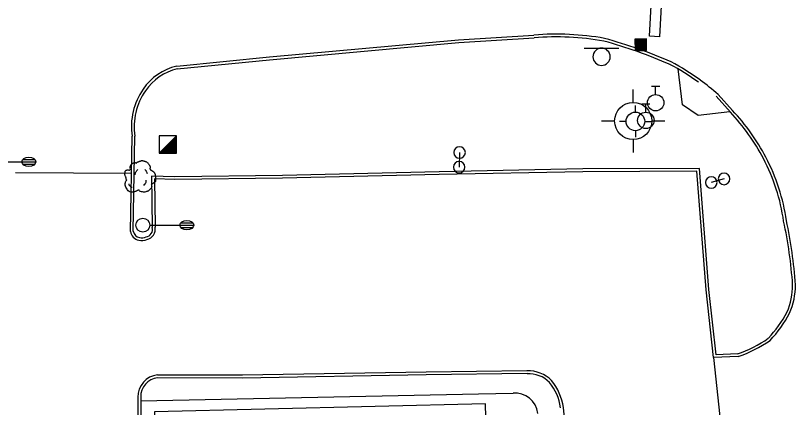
# Model space of a CAD drawing. Extents: x 2145380 to 2156929, y 139568 to 149130.
# Drawn here: x 2150511 to 2150679.1, y 140241.4 to 140325.9 of the extents above; entities that cross this region are included whole.
import ezdxf

# ---------------------------------------------------------------- set-up
doc = ezdxf.new("R2010")
doc.units = 0
for name, color, linetype in [('Default', 7, 'Continuous'), ('TOPO_Asphalt', 7, 'Continuous'), ('TOPO_Building', 7, 'Continuous'), ('TOPO_Curb Back', 7, 'Continuous'), ('TOPO_Light Pole', 7, 'Continuous'), ('TOPO_Misc', 7, 'Continuous'), ('TOPO_Misc Line', 7, 'Continuous'), ('TOPO_Sidewalk', 7, 'Continuous'), ('TOPO_Sign', 7, 'Continuous'), ('TOPO_Tree', 7, 'Continuous'), ('TOPO_Water Fire Hydrant', 7, 'Continuous'), ('TOPO_Water Valve', 7, 'Continuous')]:
    doc.layers.add(name, color=color, linetype=linetype)

# ---------------------------------------------------------------- blocks, each defined once
blk = doc.blocks.new('LP')
at = {"layer": 'TOPO_Light Pole'}
blk.add_line((3.81, 0), (20.32, 0), dxfattribs=at)
for points in [[(20.32, 0), (27.94, 0)], [(20.32, 0), (23.5, 0)], [(20.83, 1.27), (27.43, 1.27)], [(20.83, 1.27), (23.5, 1.27)], [(23.71, 1.27), (27.43, 1.27)], [(23.71, 0), (27.94, 0)], [(20.83, -1.27), (27.43, -1.27)], [(20.83, -1.27), (23.5, -1.27)], [(23.71, -1.27), (27.43, -1.27)]]:
    blk.add_lwpolyline(points, dxfattribs=at)
blk.add_circle((0, 0), 3.81, dxfattribs=at)
blk.add_ellipse((24.13, 0), major_axis=(3.81, 0), ratio=0.666667, dxfattribs=at)
blk = doc.blocks.new('POST')
at = {"layer": 'TOPO_Misc'}
for start, end in [(90, 180), (180, 270), (360, 90), (270, 0)]:
    blk.add_arc((-0.01, 0.03), 3.16, start, end, dxfattribs=at)
blk = doc.blocks.new('FIRHYD')
at = {"layer": 'TOPO_Water Fire Hydrant'}
for p, q in [((-0.02, 10.16), (-0.03, 17.34)), ((10.16, 0.02), (17.34, 0.03)), ((-10.16, -0.02), (-17.34, -0.03)), ((0.02, -10.16), (0.03, -17.34))]:
    blk.add_line(p, q, dxfattribs=at)
blk.add_circle((0, 0), 10.16, dxfattribs=at)
blk = doc.blocks.new('CB')
at = {"layer": 'TOPO_Misc'}
for p, q in [((-3.08, 2.99), (3.24, 2.99)), ((-3.08, 2.68), (3.24, 2.68)), ((-3.08, 2.36), (3.24, 2.36)), ((-3.08, 2.05), (3.24, 2.05)), ((-3.08, 1.73), (3.24, 1.73)), ((-3.08, 1.4), (3.24, 1.4)), ((-3.08, 1.1), (3.24, 1.1)), ((-3.08, 0.77), (3.24, 0.77)), ((-3.08, 0.46), (3.24, 0.46)), ((-3.08, 0.14), (3.24, 0.14)), ((-3.08, -0.17), (3.24, -0.17)), ((-3.08, -0.48), (3.24, -0.48)), ((-3.08, -0.8), (3.24, -0.8)), ((-3.08, -1.11), (3.26, -1.11)), ((-3.08, -1.43), (3.26, -1.43)), ((-3.08, -1.75), (3.26, -1.75)), ((-3.08, -2.07), (3.26, -2.07)), ((-3.08, -2.39), (3.26, -2.39)), ((-3.08, -2.7), (3.26, -2.7)), ((-3.08, -3.02), (3.26, -3.02))]:
    blk.add_line(p, q, dxfattribs=at)
blk.add_lwpolyline([(3.26, -3.29), (3.24, 3.05), (-3.09, 3.04), (-3.08, -3.3), (3.26, -3.29)], dxfattribs=at)
blk = doc.blocks.new('TREE')
at = {"layer": 'TOPO_Tree'}
for points in [[(-14.07, -0.4), (-14.17, 0.5), (-14.37, 1.38), (-14.6, 2.25), (-14.84, 3.17), (-15.47, 3.96), (-15.66, 4.9), (-15.8, 5.59), (-15.71, 6.31), (-15.66, 7.01), (-15.6, 7.91), (-15.72, 8.8), (-15.13, 9.66), (-14.62, 10.42), (-13.76, 10.49), (-13.02, 10.72), (-12.18, 10.98), (-11.06, 10), (-10.37, 10.72), (-9.4, 11.74), (-10.29, 13.28), (-9.84, 14.42), (-9.56, 15.15), (-9.32, 15.89), (-8.78, 16.54), (-8.18, 17.26), (-7.5, 17.68), (-6.67, 18.13), (-6.14, 18.41), (-5.61, 18.61), (-5.08, 18.66), (-4.55, 18.71), (-4.02, 18.54), (-3.49, 18.13)], [(-3.49, 17.6), (-3.07, 18.27), (-2.58, 18.8), (-1.9, 19.19), (-1.05, 19.68), (-0.19, 19.96), (0.74, 20.24), (1.62, 20.51), (2.51, 20.82), (3.39, 20.77), (4.1, 20.73), (4.8, 20.47), (5.51, 20.24), (6.43, 19.95), (7.32, 19.73), (8.15, 19.19), (9.36, 18.4), (10.02, 17.21), (10.8, 16.01), (11.24, 15.33), (11.58, 14.62), (11.86, 13.89), (12.17, 13.08), (11.37, 12.02), (11.86, 11.25), (12, 11.03), (12.18, 10.86), (12.39, 10.72), (12.91, 10.35), (13.45, 10.02), (13.97, 9.66), (14.7, 9.16), (15.41, 8.68), (16.09, 8.07), (16.7, 7.53), (16.93, 6.73), (17.15, 5.95), (17.59, 4.38), (17.71, 2.77), (17.68, 1.19), (17.65, -0.25), (17.83, -2.22), (16.62, -3.04), (15.47, -3.83), (14.31, -4.58), (13.16, -5.35)], [(-4.21, 5.09), (-4.46, 6.09), (-4.3, 7.21), (-3.84, 8.21), (-3.33, 9.34), (-2.71, 10.27), (-1.64, 10.97)], [(5.89, 11.15), (6.5, 10.68), (6.96, 10.17), (7.36, 9.5), (7.93, 8.56), (8.31, 7.6), (8.46, 6.56)], [(13.16, -5.34), (13.25, -5.81), (13.36, -6.28), (13.45, -6.75), (13.76, -8.52), (12.24, -10.03), (10.8, -11.51), (9.98, -12.34), (9.13, -12.77), (8.15, -13.1), (5.97, -13.83), (3.32, -13.56), (1.27, -13.1), (0.49, -12.92), (-0.06, -11.44), (-0.84, -11.51), (-2.04, -11.61), (-3.28, -12.78), (-4.55, -13.1), (-6.06, -13.47), (-7.77, -14.03), (-9.31, -13.62), (-11.36, -13.09), (-12.84, -11.41), (-14.07, -9.39), (-15.32, -7.35), (-15.61, -5.13), (-15.13, -3.04), (-14.87, -1.89), (-13.91, -0.75), (-13.54, 0.13)], [(-11.38, -4.46), (-11.47, -5.41), (-11.03, -6.32), (-10.09, -7.22), (-9.3, -7.97), (-8.49, -8.26), (-7.7, -8.14)], [(4.79, -6.29), (5.71, -5.66), (6.3, -4.92), (6.81, -3.91), (7.36, -2.81), (7.63, -1.7), (7.54, -0.6)]]:
    blk.add_open_spline(points, degree=3, dxfattribs=at)
blk = doc.blocks.new('WATVAL')
at = {"layer": 'Default'}
for p, q in [((-2.25, 9), (2.25, 9)), ((0, 4.5), (0, 9))]:
    blk.add_line(p, q, dxfattribs=at)
blk.add_circle((0, 0), 4.5, dxfattribs=at)

msp = doc.modelspace()

# ---------------------------------------------------------------- linework, layer by layer
at = {"layer": 'TOPO_Asphalt'}
for p, q in [((2150510.99, 140292.08), (2150535.96, 140291.94)), ((2150661.47, 140252.17), (2150664.16, 140226.88))]:
    msp.add_line(p, q, dxfattribs=at)
msp.add_arc((2150612.92, 140250.85), 76.33, 49.5424, 53.2753, dxfattribs=at)
at = {"layer": 'TOPO_Building'}
msp.add_lwpolyline([(2150543.14, 140149.93), (2150613.44, 140151.65), (2150612.66, 140183.33), (2150627.83, 140183.71), (2150626.89, 140222.17), (2150612.77, 140221.82), (2150612.27, 140242.2), (2150540.92, 140240.46)], close=True, dxfattribs=at)
at = {"layer": 'TOPO_Curb Back'}
for points in [[(2150545.72, 140315.05), (2150565.7, 140317.01), (2150606.48, 140320.69), (2150622.73, 140321.73)], [(2150545.82, 140314.45), (2150565.75, 140316.41), (2150606.52, 140320.09), (2150622.77, 140321.13)], [(2150662, 140308.53), (2150665.1, 140305.08)], [(2150662.44, 140308.93), (2150665.54, 140305.48)], [(2150535.76, 140279.38), (2150536.1, 140299.92)], [(2150536.36, 140279.42), (2150536.7, 140299.96)], [(2150666.62, 140252.99), (2150662.01, 140252.79), (2150660.43, 140266.85), (2150658.43, 140292.99), (2150633.3, 140292.87), (2150602.27, 140292.26), (2150568.53, 140291.47), (2150545.35, 140291.19), (2150540.29, 140291.33), (2150540.46, 140280.25)], [(2150666.73, 140252.39), (2150661.47, 140252.17), (2150659.83, 140266.79), (2150657.87, 140292.39), (2150633.3, 140292.27), (2150602.29, 140291.66), (2150568.54, 140290.87), (2150545.34, 140290.59), (2150540.9, 140290.71), (2150541.06, 140280.32)], [(2150621.23, 140249.32), (2150599.5, 140249.07), (2150559.9, 140248.38), (2150541.58, 140248.43)], [(2150621.25, 140248.72), (2150599.51, 140248.47), (2150559.91, 140247.78), (2150541.61, 140247.83)], [(2150537.37, 140243.65), (2150537.42, 140213.73), (2150537.56, 140187.39)], [(2150537.97, 140243.66), (2150538.02, 140213.73), (2150538.16, 140187.39)], [(2150638.07, 140151.9), (2150637.47, 140155.04), (2150634.44, 140186.49), (2150631.03, 140221.08), (2150629.07, 140241.44)]]:
    msp.add_lwpolyline(points, dxfattribs=at)
for centre, radius, start, end in [((2150627.5, 140260.88), 61.04, 80.1452, 94.4788), ((2150627.5, 140260.89), 60.43, 80.1725, 94.4843), ((2150609.19, 140216.92), 107.4, 66.4712, 74.5423), ((2150609.19, 140216.92), 108, 66.4605, 74.5579), ((2150548.51, 140303.24), 12.13, 103.3211, 145.6954), ((2150631.43, 140275.57), 44.84, 53.3823, 62.6099), ((2150631.43, 140275.57), 45.44, 53.3825, 62.6346), ((2150548.51, 140303.24), 11.53, 103.5197, 145.7096), ((2150550.12, 140301.97), 14.17, 145.103, 188.3383), ((2150550.12, 140301.97), 13.57, 145.0895, 188.5425), ((2150631.79, 140273.86), 45.65, 27.714, 43.1446), ((2150631.79, 140273.86), 46.25, 27.7154, 43.1363), ((2150636.3, 140276.06), 40.63, 7.8342, 27.9203), ((2150636.3, 140276.06), 41.23, 7.867, 27.9192), ((2150586.33, 140261.85), 92.36, 3.7385, 12.3491), ((2150586.33, 140261.85), 92.96, 3.7286, 12.3348), ((2150538.01, 140279.7), 2.27, 188.166, 258.7433), ((2150538.01, 140279.7), 1.67, 189.6772, 259.3264), ((2150538.84, 140279.85), 1.67, 279.7121, 13.9192), ((2150538.84, 140279.85), 2.27, 282.0015, 12.0611), ((2150538.22, 140280), 2.61, 255.4667, 294.8131), ((2150538.22, 140280), 2.01, 254.9762, 296.7435), ((2150664.3, 140267.7), 14.19, 336.3997, 0.6921), ((2150664.3, 140267.7), 14.79, 336.308, 0.7525), ((2150653.35, 140274.82), 27.16, 317.1408, 331.8755), ((2150653.35, 140274.82), 27.76, 317.0047, 331.9247), ((2150657.63, 140279), 27.52, 289.0469, 304.5984), ((2150657.63, 140279), 28.12, 288.8672, 304.7324), ((2150621.57, 140242.43), 6.89, 44.0495, 92.8102), ((2150542.05, 140243.78), 4.68, 95.7929, 181.6022), ((2150542.05, 140243.78), 4.08, 96.2174, 181.7093), ((2150621.57, 140242.43), 6.29, 44.2662, 92.9104), ((2150617.53, 140239.82), 11.05, 8.0821, 39.3379), ((2150617.53, 140239.82), 11.65, 8.0154, 39.463)]:
    msp.add_arc(centre, radius, start, end, dxfattribs=at)
at = {"layer": 'TOPO_Misc'}
for p, q in [((2150541.92, 140296.26), (2150545.66, 140300.01)), ((2150545.25, 140299.6), (2150545.66, 140299.6)), ((2150545.44, 140299.79), (2150545.66, 140299.79)), ((2150545.62, 140299.97), (2150545.66, 140299.97)), ((2150543.57, 140297.92), (2150545.66, 140297.92)), ((2150543.76, 140298.1), (2150545.66, 140298.1)), ((2150543.94, 140298.28), (2150545.66, 140298.28)), ((2150544.13, 140298.47), (2150545.66, 140298.47)), ((2150544.32, 140298.66), (2150545.66, 140298.66)), ((2150544.51, 140298.85), (2150545.66, 140298.85)), ((2150544.69, 140299.03), (2150545.66, 140299.03)), ((2150544.88, 140299.22), (2150545.66, 140299.22)), ((2150545.07, 140299.41), (2150545.66, 140299.41)), ((2150542.07, 140296.42), (2150545.66, 140296.42)), ((2150542.27, 140296.61), (2150545.66, 140296.61)), ((2150542.45, 140296.79), (2150545.66, 140296.79)), ((2150542.64, 140296.98), (2150545.66, 140296.98)), ((2150542.82, 140297.16), (2150545.66, 140297.16)), ((2150543.01, 140297.36), (2150545.66, 140297.36)), ((2150543.2, 140297.55), (2150545.66, 140297.55)), ((2150543.38, 140297.73), (2150545.66, 140297.73))]:
    msp.add_line(p, q, dxfattribs=at)
msp.add_lwpolyline([(2150545.66, 140296.26), (2150545.66, 140300.01), (2150541.91, 140300), (2150541.92, 140296.26), (2150545.66, 140296.26)], dxfattribs=at)
at = {"layer": 'TOPO_Misc Line'}
msp.add_lwpolyline([(2150648.77, 140341.3), (2150650.95, 140341.16), (2150650.37, 140332.03), (2150649.81, 140321.37), (2150647.63, 140321.49), (2150648.19, 140332.15)], close=True, dxfattribs=at)
at = {"layer": 'TOPO_Sidewalk'}
for points in [[(2150664.97, 140305.21), (2150658.12, 140304.37), (2150654.76, 140306.71), (2150653.8, 140314.44)], [(2150537.98, 140242.85), (2150610.79, 140244.35), (2150618.22, 140244.49)]]:
    msp.add_lwpolyline(points, dxfattribs=at)
msp.add_arc((2150618.66, 140239.53), 4.98, 7.3213, 95.0555, dxfattribs=at)
at = {"layer": 'TOPO_Sign'}
for points in [[(2150633.55, 140318.91), (2150641.04, 140318.92)], [(2150637.3, 140318.91), (2150637.3, 140318.91)], [(2150635.43, 140317.04), (2150635.43, 140317.04)], [(2150639.17, 140317.04), (2150639.17, 140317.04)], [(2150637.3, 140315.17), (2150637.3, 140315.17)], [(2150606.7, 140296.4), (2150606.61, 140293.22)], [(2150663.72, 140290.7), (2150660.96, 140289.94)]]:
    msp.add_lwpolyline(points, dxfattribs=at)
for start, end in [(90, 180), (360, 90), (180, 270), (270, 0)]:
    msp.add_arc((2150637.3, 140317.04), 1.87, start, end, dxfattribs=at)

# ---------------------------------------------------------------- block references
at = {"layer": 'TOPO_Light Pole', "xscale": 0.39370000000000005, "yscale": 0.3937000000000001}
for p in [(2150504.34, 140294.41), (2150538.42, 140280.75)]:
    msp.add_blockref('LP', p, dxfattribs=at)
at = {"layer": 'TOPO_Misc', "xscale": 0.39370000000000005, "yscale": 0.3937000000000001}
for name, p in [('CB', (2150645.73, 140319.68)), ('POST', (2150606.7, 140296.4)), ('POST', (2150606.61, 140293.22)), ('POST', (2150660.96, 140289.94)), ('POST', (2150663.72, 140290.7))]:
    msp.add_blockref(name, p, dxfattribs=at)
at = {"layer": 'TOPO_Tree', "xscale": 0.19685000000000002, "yscale": 0.19685000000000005}
msp.add_blockref('TREE', (2150537.66, 140290.56), dxfattribs=at)
at = {"layer": 'TOPO_Water Fire Hydrant'}
for p, xscale, yscale in [((2150644.13, 140303.2), 0.39370000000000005, 0.3937000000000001), ((2150644.6, 140303.11), 0.19685000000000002, 0.19685000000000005)]:
    msp.add_blockref('FIRHYD', p, dxfattribs=dict(at, xscale=xscale, yscale=yscale))
at = {"layer": 'TOPO_Water Valve', "xscale": 0.39370000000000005, "yscale": 0.3937000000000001}
for p in [(2150648.96, 140307.14), (2150646.85, 140303.33)]:
    msp.add_blockref('WATVAL', p, dxfattribs=at)

doc.saveas('drawing.dxf')
